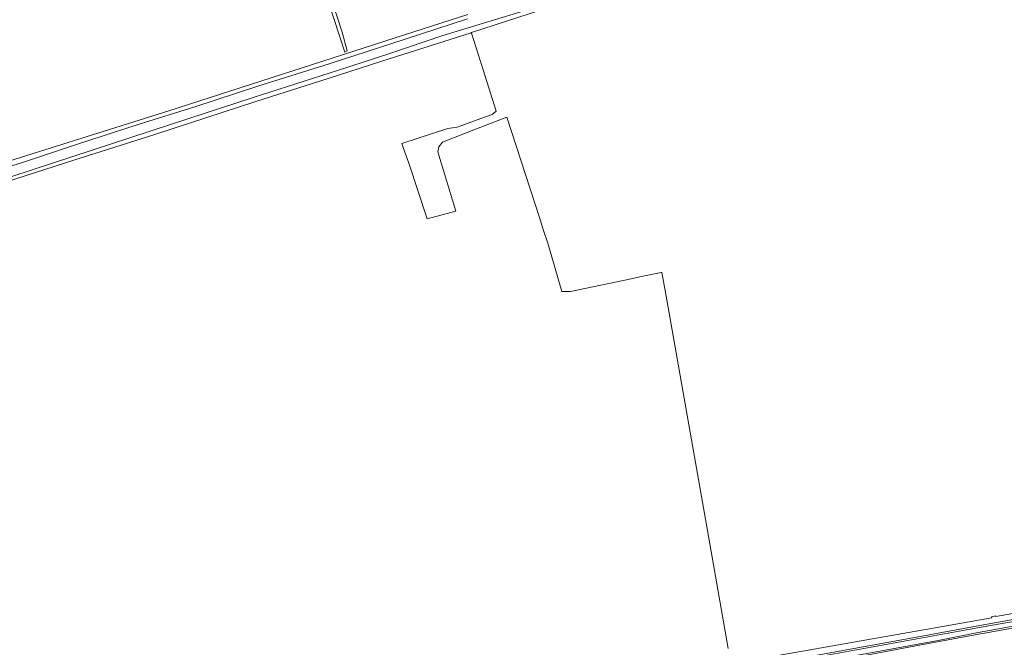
# Model space of a CAD drawing. Header units: metres. Extents: x 168032 to 180145, y 382923 to 399665.
# Tile 277 of 293: x 169971 to 170475, y 397357 to 397678. Entities that reach past the tile are written whole.
import ezdxf

# ---------------------------------------------------------------- set-up
doc = ezdxf.new("R2010")
doc.units = ezdxf.units.M
for name, color, linetype, lineweight in [('B-WE-GR-BEPLANTING_CULTUUR_BOSPLANTSOEN-GV', 8, 'Continuous', 18), ('B-WE-GR-BEPLANTING_CULTUUR_VASTE PLANTENVAK-GV', 8, 'Continuous', 18), ('B-WE-GR-BOUWLAND-GV', 8, 'Continuous', 18), ('B-WE-GR-GRAS-GV', 8, 'Continuous', 18), ('B-WE-OG-WATER_GREPPEL-GV', 8, 'Continuous', 18), ('B-WE-OG-WATER_SLOOT-GV', 8, 'Continuous', 18)]:
    doc.layers.add(name, color=color, linetype=linetype, lineweight=lineweight)

msp = doc.modelspace()

# ---------------------------------------------------------------- linework, layer by layer
at = {"layer": 'B-WE-GR-BEPLANTING_CULTUUR_BOSPLANTSOEN-GV', "flags": 128}
msp.add_lwpolyline([(170200.29, 397678.466), (170168.35, 397668.13), (170129.596, 397655.457), (170093.705, 397644.25), (170060.989, 397633.601), (170032.476, 397624.751), (170001.536, 397614.651), (169972.41, 397605.026), (169945.861, 397596.985), (169944.724, 397596.616), (169946.488, 397591.103), (169947.085, 397591.289), (170048.949, 397624.732), (170091.202, 397638.437), (170133.786, 397652.097), (170160.617, 397660.734), (170187.195, 397669.776), (170227.539, 397682.152)], dxfattribs=at)
at = {"layer": 'B-WE-GR-BEPLANTING_CULTUUR_VASTE PLANTENVAK-GV', "flags": 128}
for points in [[(170529.839, 397383.658), (170470.229, 397373.165), (170470.193, 397373.452), (170468.054, 397372.931), (170468.101, 397372.504), (170337.535, 397349.47), (170337.609, 397349.064), (170334.858, 397348.588), (170334.716, 397349.397), (170223.812, 397329.229), (170139.156, 397313.434), (170133.999, 397312.757), (170068.278, 397300.432), (170001.104, 397288.488), (169997.235, 397287.986), (169991.944, 397287.434), (169989.317, 397287.23), (169988.525, 397288.106), (169986.977, 397293.909), (169980.972, 397292.819), (169951.937, 397333.923)], [(170375.123, 397352.683), (170429.632, 397362.584), (170460.209, 397368.198), (170501.738, 397375.63)]]:
    msp.add_lwpolyline(points, dxfattribs=at)
at = {"layer": 'B-WE-GR-BOUWLAND-GV', "flags": 128}
msp.add_lwpolyline([(170333.418, 397356.811), (170322.356, 397420.012), (170301.305, 397539.653), (170299.636, 397548.971), (170299.152, 397548.928), (170289.064, 397546.804), (170283.864, 397545.708), (170252.971, 397539.202), (170248.472, 397539.131), (170241.229, 397563.913), (170239.11, 397570.429), (170236.98, 397576.981), (170220.286, 397628.32), (170204.852, 397622.324), (170203.53, 397621.811), (170187.425, 397615.554), (170185.603, 397613.118), (170185.065, 397610.544), (170194.348, 397580.212), (170179.714, 397576.269), (170170.337, 397604.835), (170167.342, 397612.861), (170166.793, 397614.762), (170190.228, 397622.574), (170195.034, 397623.155), (170199.315, 397624.734), (170199.554, 397624.822), (170207.565, 397627.777), (170212.837, 397629.722), (170214.94, 397631.387), (170208.202, 397652.5), (170202.234, 397671.199), (170202.128, 397671.394), (170156.533, 397656.958), (170129.047, 397648.002), (170092.143, 397636.268), (170040.946, 397619.665), (169999.075, 397606.304), (169955.022, 397592.215)], dxfattribs=at)
at = {"layer": 'B-WE-GR-GRAS-GV', "flags": 128}
msp.add_lwpolyline([(170132.113, 397678.242), (170121.953, 397709.754), (170113.483, 397733.256), (170112.684, 397736.369), (170102.291, 397767.818), (170088.625, 397809.786), (170074.409, 397852.607), (170060.625, 397894.992), (170057.28, 397906.72), (170057.593, 397908.146), (170058.386, 397908.449), (170058.982, 397908.676), (170060.149, 397907.521), (170065.948, 397888.347), (170076.725, 397855.95), (170089.285, 397817.286), (170099.386, 397784.136), (170105.481, 397765.702), (170116.33, 397733.418), (170121.874, 397715.628), (170136.161, 397671.654), (170138.701, 397662.129), (170137.67, 397661.573)], close=True, dxfattribs=at)
for points in [[(169919.068, 397687.811), (169924.207, 397672.355), (169923.69, 397671.467), (169923.32, 397671.338), (169925.365, 397664.093), (169926.071, 397664.29), (169926.991, 397663.979), (169930.136, 397654.521), (169936.595, 397634.422), (169947.875, 397600.15), (170047.737, 397631.586), (170168.15, 397670.317), (170200.386, 397680.78)], [(170496.704, 397370.344), (170459.687, 397363.757), (170432.069, 397358.583), (170388.724, 397350.523)]]:
    msp.add_lwpolyline(points, dxfattribs=at)
at = {"layer": 'B-WE-OG-WATER_GREPPEL-GV', "flags": 128}
for points in [[(170227.539, 397682.152), (170187.195, 397669.776), (170160.617, 397660.734), (170133.786, 397652.097), (170091.202, 397638.437), (170048.949, 397624.732), (169947.085, 397591.289), (169946.488, 397591.103), (169938.474, 397588.602), (169910.625, 397579.912), (169910.423, 397579.055), (169910.175, 397578.06), (169910.553, 397577.808), (169910.572, 397577.795), (169955.022, 397592.215), (169999.075, 397606.304), (170040.946, 397619.665), (170092.143, 397636.268), (170129.047, 397648.002), (170156.533, 397656.958), (170202.128, 397671.394), (170202.349, 397671.464), (170238.062, 397683.146)], [(169945.861, 397596.985), (169972.41, 397605.026), (170001.536, 397614.651), (170032.476, 397624.751), (170060.989, 397633.601), (170093.705, 397644.25), (170129.596, 397655.457), (170168.35, 397668.13), (170200.29, 397678.466)], [(170200.386, 397680.78), (170168.15, 397670.317), (170047.737, 397631.586), (169947.875, 397600.15)]]:
    msp.add_lwpolyline(points, dxfattribs=at)
at = {"layer": 'B-WE-OG-WATER_SLOOT-GV', "flags": 128}
for points in [[(170501.738, 397375.63), (170460.209, 397368.198), (170429.632, 397362.584), (170375.123, 397352.683)], [(170507.355, 397373.212), (170461.114, 397364.847), (170440.702, 397360.82), (170374.498, 397348.675), (170340.062, 397342.815), (170274.639, 397330.628), (170228.896, 397322.551), (170165.801, 397311.042), (170126.509, 397304.634), (170067.644, 397293.69), (169991.639, 397280.073), (169991.183, 397281.558), (170028.169, 397288.825), (170064.853, 397295.391), (170112.955, 397304.054), (170163, 397313.316), (170266.313, 397331.888), (170329.665, 397342.965), (170370.836, 397350.876), (170429.065, 397361.594), (170460.795, 397367.351), (170490.887, 397372.593)], [(170490.887, 397372.593), (170460.795, 397367.351), (170429.065, 397361.594), (170370.836, 397350.876), (170329.665, 397342.965), (170266.313, 397331.888), (170163, 397313.316), (170112.955, 397304.054), (170064.853, 397295.391), (170028.169, 397288.825), (169991.183, 397281.558), (169991.639, 397280.073), (170067.644, 397293.69), (170126.509, 397304.634), (170165.801, 397311.042), (170228.896, 397322.551), (170274.639, 397330.628), (170340.062, 397342.815), (170374.498, 397348.675), (170440.702, 397360.82), (170461.114, 397364.847), (170507.355, 397373.212)], [(170388.724, 397350.523), (170432.069, 397358.583), (170459.687, 397363.757), (170496.704, 397370.344)]]:
    msp.add_lwpolyline(points, dxfattribs=at)

doc.saveas('drawing.dxf')
